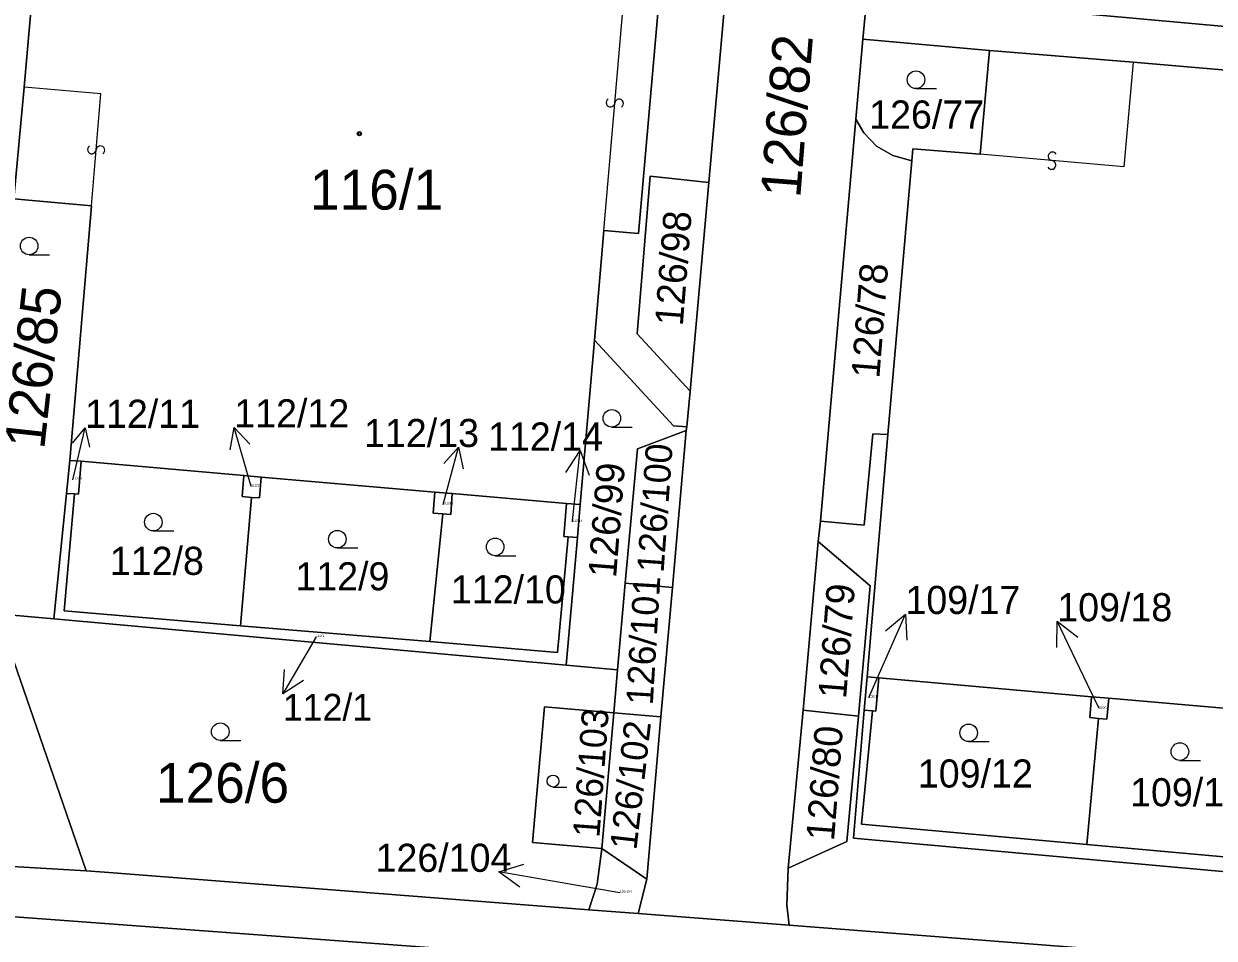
# Model space of a CAD drawing. Extents: x -598233 to -596890, y -1157848 to -1156431.
# Drawn here: x -597994.2 to -597943.3, y -1156955 to -1156916 of the extents above; entities that cross this region are included whole.
import ezdxf

# ---------------------------------------------------------------- set-up
doc = ezdxf.new("R2010")
doc.units = 0
for name, color, linetype in [('Level 1', 7, 'Continuous'), ('Level 13', 7, 'Continuous'), ('Level 3', 7, 'Continuous'), ('Level 4', 7, 'Continuous'), ('Level 5', 7, 'Continuous'), ('Level 57', 7, 'Continuous'), ('Level 60', 7, 'Continuous')]:
    doc.layers.add(name, color=color, linetype=linetype)

msp = doc.modelspace()

# ---------------------------------------------------------------- linework, layer by layer
at = {"layer": 'Level 1'}
for points in [[(-597994.16, -1156918.68), (-597993.46, -1156910.72)], [(-597964.92, -1156922.75), (-597964.04, -1156912.81)], [(-597968.47, -1156913.91), (-597966.97, -1156914.05), (-597967.93, -1156924.93), (-597969.41, -1156924.81)], [(-597958.17, -1156914.67), (-597958.35, -1156916.63)], [(-597950.3, -1156915.42), (-597925.52, -1156917.66)], [(-597958.35, -1156916.63), (-597958.65, -1156920.05)], [(-597958.35, -1156916.63), (-597952.94, -1156917.11)], [(-597953.34, -1156921.55), (-597952.94, -1156917.11)], [(-597952.94, -1156917.11), (-597946.81, -1156917.61)], [(-597946.81, -1156917.61), (-597935.89, -1156918.55)], [(-597991.29, -1156923.75), (-597994.61, -1156923.45), (-597994.16, -1156918.68)], [(-597958.65, -1156920.05), (-597960.16, -1156937.22)], [(-597958.65, -1156920.05), (-597958.3, -1156920.63), (-597957.76, -1156921.2), (-597957.07, -1156921.6), (-597956.26, -1156921.83)], [(-597956.26, -1156921.83), (-597956.22, -1156921.31), (-597953.34, -1156921.55)], [(-597957.28, -1156933.52), (-597956.26, -1156921.83)], [(-597965.73, -1156931.66), (-597967.98, -1156929.21), (-597967.43, -1156922.48), (-597964.92, -1156922.75)], [(-597964.92, -1156922.75), (-597965.73, -1156931.66)], [(-597992.22, -1156934.62), (-597991.29, -1156923.75)], [(-597969.81, -1156929.48), (-597969.41, -1156924.81)], [(-597970.42, -1156936.51), (-597969.81, -1156929.48)], [(-597965.87, -1156933.19), (-597966.43, -1156933.14), (-597969.81, -1156929.48)], [(-597965.87, -1156933.19), (-597965.73, -1156931.66)], [(-597968.5, -1156939.87), (-597967.97, -1156934.13), (-597965.89, -1156933.34)], [(-597965.89, -1156933.34), (-597966.48, -1156940.05)], [(-597965.89, -1156933.34), (-597965.87, -1156933.19)], [(-597960.16, -1156937.22), (-597958.29, -1156937.39), (-597957.92, -1156933.49), (-597957.28, -1156933.52)], [(-597958.17, -1156943.87), (-597957.28, -1156933.52)], [(-597992.36, -1156936.03), (-597992.22, -1156934.62)], [(-597992.22, -1156934.62), (-597991.73, -1156934.66)], [(-597991.73, -1156934.66), (-597991.84, -1156936.06), (-597992.02, -1156936.05)], [(-597991.73, -1156934.66), (-597984.79, -1156935.26)], [(-597984.79, -1156935.26), (-597984.86, -1156936.16), (-597984.45, -1156936.2)], [(-597984.79, -1156935.26), (-597984.04, -1156935.33)], [(-597984.04, -1156935.33), (-597984.11, -1156936.22), (-597984.45, -1156936.2)], [(-597984.04, -1156935.33), (-597976.62, -1156935.97)], [(-597992.9, -1156941.39), (-597992.36, -1156936.03)], [(-597992.36, -1156936.03), (-597992.02, -1156936.05)], [(-597976.62, -1156935.97), (-597976.7, -1156936.87), (-597976.29, -1156936.9)], [(-597976.62, -1156935.97), (-597975.88, -1156936.04)], [(-597992.02, -1156936.05), (-597992.45, -1156941.04), (-597984.93, -1156941.68)], [(-597984.93, -1156941.68), (-597984.45, -1156936.2)], [(-597975.88, -1156936.04), (-597975.95, -1156936.93), (-597976.29, -1156936.9)], [(-597975.88, -1156936.04), (-597971, -1156936.46)], [(-597971, -1156936.46), (-597971.12, -1156937.87), (-597970.93, -1156937.89)], [(-597971, -1156936.46), (-597970.42, -1156936.51)], [(-597970.54, -1156937.92), (-597970.42, -1156936.51)], [(-597976.84, -1156942.36), (-597976.29, -1156936.9)], [(-597960.16, -1156937.22), (-597960.26, -1156938.09)], [(-597970.93, -1156937.89), (-597971.39, -1156942.82), (-597976.84, -1156942.36)], [(-597971.02, -1156943.36), (-597970.54, -1156937.92)], [(-597970.93, -1156937.89), (-597970.54, -1156937.92)], [(-597960.9, -1156945.28), (-597960.26, -1156938.09)], [(-597960.26, -1156938.09), (-597958.04, -1156939.98), (-597958.54, -1156945.54)], [(-597968.82, -1156943.56), (-597968.5, -1156939.87)], [(-597968.5, -1156939.87), (-597966.48, -1156940.05)], [(-597966.48, -1156940.05), (-597966.97, -1156945.57)], [(-597995.32, -1156941.17), (-597992.9, -1156941.39)], [(-597995.32, -1156941.17), (-597991.51, -1156952.15)], [(-597992.9, -1156941.39), (-597971.02, -1156943.36)], [(-597984.93, -1156941.68), (-597976.84, -1156942.36)], [(-597968.82, -1156943.56), (-597971.02, -1156943.36)], [(-597968.98, -1156945.4), (-597968.82, -1156943.56)], [(-597958.17, -1156943.87), (-597958.29, -1156945.28)], [(-597958.17, -1156943.87), (-597957.67, -1156943.91)], [(-597957.67, -1156943.91), (-597957.79, -1156945.33), (-597957.93, -1156945.31)], [(-597957.67, -1156943.91), (-597948.58, -1156944.71)], [(-597969.5, -1156951.2), (-597972.46, -1156950.94), (-597971.95, -1156945.14), (-597968.98, -1156945.4)], [(-597948.58, -1156944.71), (-597948.65, -1156945.6), (-597948.29, -1156945.64)], [(-597948.58, -1156944.71), (-597947.85, -1156944.77)], [(-597947.85, -1156944.77), (-597947.93, -1156945.67), (-597948.29, -1156945.64)], [(-597947.85, -1156944.77), (-597940.82, -1156945.39)], [(-597968.98, -1156945.4), (-597969.5, -1156951.2)], [(-597966.97, -1156945.57), (-597968.98, -1156945.4)], [(-597967.58, -1156952.5), (-597966.97, -1156945.57)], [(-597960.9, -1156945.28), (-597961.54, -1156952.04)], [(-597961.54, -1156952.04), (-597959.04, -1156950.9), (-597958.54, -1156945.54)], [(-597958.54, -1156945.54), (-597960.9, -1156945.28)], [(-597910.97, -1156949.46), (-597911.46, -1156955.02), (-597958.75, -1156950.75), (-597958.29, -1156945.28)], [(-597957.93, -1156945.31), (-597958.41, -1156950.15), (-597948.78, -1156951.02)], [(-597958.29, -1156945.28), (-597957.93, -1156945.31)], [(-597948.78, -1156951.02), (-597948.29, -1156945.64)], [(-597969.5, -1156951.2), (-597969.69, -1156952.71), (-597970.05, -1156953.81)], [(-597967.58, -1156952.5), (-597969.5, -1156951.2)], [(-597941.04, -1156951.72), (-597948.78, -1156951.02)], [(-597991.51, -1156952.15), (-598003.18, -1156951.46)], [(-597991.51, -1156952.15), (-597990.74, -1156952.2), (-597970.05, -1156953.81)], [(-597961.54, -1156952.04), (-597961.6, -1156953.62), (-597961.49, -1156954.47)], [(-597967.95, -1156953.97), (-597967.58, -1156952.5)], [(-598002.85, -1156953.5), (-597856.53, -1156964.33), (-597854.91, -1156963.86), (-597853.65, -1156962.84)], [(-597967.95, -1156953.97), (-597970.05, -1156953.81)], [(-597961.49, -1156954.47), (-597967.95, -1156953.97)], [(-597961.49, -1156954.47), (-597917.25, -1156957.91), (-597908.48, -1156958.59)]]:
    msp.add_lwpolyline(points, dxfattribs=at)
at = {"layer": 'Level 13'}
for centre, start, end in [((-597969.124, -1156919.342), 122.4438, 354.5418), ((-597968.757, -1156919.377), 302.2294, 174.8194), ((-597991.274, -1156921.343), 122.5992, 354.6972), ((-597990.907, -1156921.376), 302.3847, 174.9747), ((-597950.253, -1156921.637), 32.2248, 264.8148), ((-597950.288, -1156922.004), 212.4392, 84.5372)]:
    msp.add_arc(centre, 0.184, start, end, dxfattribs=at)
at = {"layer": 'Level 3'}
for points in [[(-597969.41, -1156924.81), (-597968.47, -1156913.91)], [(-597946.81, -1156917.61), (-597947.2, -1156922.08), (-597953.34, -1156921.55)], [(-597991.29, -1156923.75), (-597990.89, -1156918.96), (-597994.16, -1156918.68)]]:
    msp.add_lwpolyline(points, dxfattribs=at)
at = {"layer": 'Level 5'}
for p, q in [((-597956.08, -1156918.74), (-597955.205, -1156918.74)), ((-597993.95, -1156925.84), (-597993.075, -1156925.84)), ((-597969.07, -1156933.2), (-597968.195, -1156933.2)), ((-597988.65, -1156937.63), (-597987.775, -1156937.63)), ((-597980.79, -1156938.36), (-597979.915, -1156938.36)), ((-597974.05, -1156938.69), (-597973.175, -1156938.69)), ((-597985.79, -1156946.58), (-597984.915, -1156946.58)), ((-597953.83, -1156946.63), (-597952.955, -1156946.63)), ((-597944.81, -1156947.43), (-597943.935, -1156947.43)), ((-597971.58, -1156948.57), (-597970.985, -1156948.57))]:
    msp.add_line(p, q, dxfattribs=at)
for centre, radius in [((-597956.08, -1156918.365), 0.375), ((-597979.85, -1156920.67), 0.09), ((-597979.85, -1156920.67), 0.0521), ((-597993.95, -1156925.465), 0.375), ((-597969.07, -1156932.825), 0.375), ((-597988.65, -1156937.255), 0.375), ((-597980.79, -1156937.985), 0.375), ((-597974.05, -1156938.315), 0.375), ((-597985.79, -1156946.205), 0.375), ((-597953.83, -1156946.255), 0.375), ((-597944.81, -1156947.055), 0.375), ((-597971.58, -1156948.315), 0.255)]:
    msp.add_circle(centre, radius, dxfattribs=at)
at = {"layer": 'Level 57'}
for p, q in [((-597992.09, -1156935.45), (-597991.56, -1156933.23)), ((-597984.47, -1156935.74), (-597985.191, -1156933.21)), ((-597976.27, -1156936.5), (-597975.61, -1156934.05)), ((-597970.743, -1156937.183), (-597970.425, -1156934.2)), ((-597970.75, -1156937.25), (-597970.743, -1156937.183)), ((-597957.731, -1156943.929), (-597956.53, -1156941.18)), ((-597948.75, -1156944.196), (-597950.045, -1156941.49)), ((-597981.7, -1156942.16), (-597983.119, -1156944.59)), ((-597958.09, -1156944.75), (-597957.731, -1156943.929)), ((-597948.26, -1156945.22), (-597948.75, -1156944.196)), ((-597970.943, -1156952.698), (-597973.9, -1156952.19)), ((-597968.72, -1156953.08), (-597970.943, -1156952.698))]:
    msp.add_line(p, q, dxfattribs=at)
for points in [[(-597992.107, -1156933.882), (-597991.56, -1156933.23), (-597991.367, -1156934.058)], [(-597985.373, -1156934.174), (-597985.191, -1156933.21), (-597984.529, -1156933.933)], [(-597976.239, -1156934.757), (-597975.61, -1156934.05), (-597975.422, -1156934.977)], [(-597971.028, -1156935.141), (-597970.425, -1156934.2), (-597970.034, -1156935.247)], [(-597957.388, -1156941.896), (-597956.53, -1156941.18), (-597956.472, -1156942.297)], [(-597950.065, -1156942.608), (-597950.045, -1156941.49), (-597949.163, -1156942.176)], [(-597982.241, -1156944.016), (-597983.119, -1156944.59), (-597983.051, -1156943.544)], [(-597972.999, -1156952.852), (-597973.9, -1156952.19), (-597972.829, -1156951.867)]]:
    msp.add_lwpolyline(points, dxfattribs=at)
at = {"layer": 'Level 60'}
for points in [[(-597913.09, -1156893.99), (-597913.45, -1156897.52), (-597923.4, -1156896.53), (-597925.52, -1156917.66), (-597950.3, -1156915.42), (-597949.77, -1156909.6), (-597949.34, -1156904.8), (-597949.01, -1156901.17), (-597945.65, -1156891.92), (-597944.5, -1156880.94), (-597944.05, -1156880.98), (-597943.52, -1156875.67), (-597943.29, -1156873.42), (-597940.73, -1156873.76), (-597942.21, -1156888.49), (-597900.87, -1156892.64), (-597901.17, -1156895.17)], [(-597992.36, -1156936.03), (-597992.9, -1156941.39), (-597995.32, -1156941.17), (-597995.78, -1156939.86), (-597996.48, -1156928.55), (-597996.89, -1156921.92), (-597995.9, -1156911.59), (-597995.81, -1156911.3), (-597992.45, -1156899.85), (-597990.58, -1156893.49), (-597989.54, -1156893.6), (-597990.46, -1156904.66), (-597992.91, -1156904.45), (-597993.08, -1156906.23), (-597993.46, -1156910.72), (-597994.16, -1156918.68), (-597994.61, -1156923.45), (-597991.29, -1156923.75), (-597992.22, -1156934.62)], [(-597991.73, -1156934.66), (-597992.22, -1156934.62), (-597991.29, -1156923.75), (-597994.61, -1156923.45), (-597994.16, -1156918.68), (-597993.46, -1156910.72), (-597993.08, -1156906.23), (-597983.65, -1156907.07), (-597972.57, -1156908.04), (-597972.6, -1156908.32), (-597968.03, -1156908.73), (-597968.38, -1156912.92), (-597968.47, -1156913.91), (-597966.97, -1156914.05), (-597967.93, -1156924.93), (-597969.41, -1156924.81), (-597969.81, -1156929.48), (-597970.42, -1156936.51), (-597971, -1156936.46), (-597975.88, -1156936.04), (-597976.62, -1156935.97), (-597984.04, -1156935.33), (-597984.79, -1156935.26)], [(-597952.26, -1156915.17), (-597950.3, -1156915.42), (-597925.52, -1156917.66), (-597914.77, -1156918.63), (-597913.96, -1156918.71), (-597914.06, -1156920.46), (-597919.36, -1156919.99), (-597926.59, -1156919.36), (-597935.89, -1156918.55), (-597946.81, -1156917.61), (-597952.94, -1156917.11), (-597958.35, -1156916.63), (-597958.17, -1156914.67), (-597956.4, -1156914.82)], [(-597958.35, -1156916.63), (-597952.94, -1156917.11), (-597953.34, -1156921.55), (-597956.22, -1156921.31), (-597956.26, -1156921.83), (-597957.07, -1156921.6), (-597957.76, -1156921.2), (-597958.3, -1156920.63), (-597958.65, -1156920.05)], [(-597958.65, -1156920.05), (-597958.3, -1156920.63), (-597957.76, -1156921.2), (-597957.07, -1156921.6), (-597956.26, -1156921.83), (-597957.28, -1156933.52), (-597957.92, -1156933.49), (-597958.29, -1156937.39), (-597960.16, -1156937.22)], [(-597965.73, -1156931.66), (-597967.98, -1156929.21), (-597967.43, -1156922.48), (-597964.92, -1156922.75)], [(-597971.02, -1156943.36), (-597970.54, -1156937.92), (-597970.42, -1156936.51), (-597969.81, -1156929.48), (-597966.43, -1156933.14), (-597965.87, -1156933.19), (-597965.89, -1156933.34), (-597967.97, -1156934.13), (-597968.5, -1156939.87), (-597968.82, -1156943.56)], [(-597966.48, -1156940.05), (-597968.5, -1156939.87), (-597967.97, -1156934.13), (-597965.89, -1156933.34)], [(-597991.84, -1156936.06), (-597991.73, -1156934.66), (-597984.79, -1156935.26), (-597984.86, -1156936.16), (-597984.45, -1156936.2), (-597984.93, -1156941.68), (-597992.45, -1156941.04), (-597992.02, -1156936.05)], [(-597991.73, -1156934.66), (-597991.84, -1156936.06), (-597992.02, -1156936.05), (-597992.36, -1156936.03), (-597992.22, -1156934.62)], [(-597984.11, -1156936.22), (-597984.04, -1156935.33), (-597976.62, -1156935.97), (-597976.7, -1156936.87), (-597976.29, -1156936.9), (-597976.84, -1156942.36), (-597984.93, -1156941.68), (-597984.45, -1156936.2)], [(-597984.86, -1156936.16), (-597984.79, -1156935.26), (-597984.04, -1156935.33), (-597984.11, -1156936.22), (-597984.45, -1156936.2)], [(-597971.02, -1156943.36), (-597992.9, -1156941.39), (-597992.36, -1156936.03), (-597992.02, -1156936.05), (-597992.45, -1156941.04), (-597984.93, -1156941.68), (-597976.84, -1156942.36), (-597971.39, -1156942.82), (-597970.93, -1156937.89), (-597970.54, -1156937.92)], [(-597976.7, -1156936.87), (-597976.62, -1156935.97), (-597975.88, -1156936.04), (-597975.95, -1156936.93), (-597976.29, -1156936.9)], [(-597975.95, -1156936.93), (-597975.88, -1156936.04), (-597971, -1156936.46), (-597971.12, -1156937.87), (-597970.93, -1156937.89), (-597971.39, -1156942.82), (-597976.84, -1156942.36), (-597976.29, -1156936.9)], [(-597971.12, -1156937.87), (-597971, -1156936.46), (-597970.42, -1156936.51), (-597970.54, -1156937.92), (-597970.93, -1156937.89)], [(-597960.26, -1156938.09), (-597958.04, -1156939.98), (-597958.54, -1156945.54), (-597960.9, -1156945.28)], [(-598004.87, -1156939.39), (-597995.78, -1156939.86), (-597995.32, -1156941.17), (-597991.51, -1156952.15), (-598003.18, -1156951.46)], [(-597966.97, -1156945.57), (-597968.98, -1156945.4), (-597968.82, -1156943.56), (-597968.5, -1156939.87), (-597966.48, -1156940.05)], [(-597992.9, -1156941.39), (-597971.02, -1156943.36), (-597968.82, -1156943.56), (-597968.98, -1156945.4), (-597971.95, -1156945.14), (-597972.46, -1156950.94), (-597969.5, -1156951.2), (-597969.69, -1156952.71), (-597970.05, -1156953.81), (-597990.74, -1156952.2), (-597991.51, -1156952.15), (-597995.32, -1156941.17)], [(-597957.79, -1156945.33), (-597957.67, -1156943.91), (-597948.58, -1156944.71), (-597948.65, -1156945.6), (-597948.29, -1156945.64), (-597948.78, -1156951.02), (-597958.41, -1156950.15), (-597957.93, -1156945.31)], [(-597957.67, -1156943.91), (-597957.79, -1156945.33), (-597957.93, -1156945.31), (-597958.29, -1156945.28), (-597958.17, -1156943.87)], [(-597969.5, -1156951.2), (-597972.46, -1156950.94), (-597971.95, -1156945.14), (-597968.98, -1156945.4)], [(-597940.82, -1156945.39), (-597940.9, -1156946.29), (-597940.53, -1156946.32), (-597941.04, -1156951.72), (-597948.78, -1156951.02), (-597948.29, -1156945.64), (-597947.93, -1156945.67), (-597947.85, -1156944.77)], [(-597948.65, -1156945.6), (-597948.58, -1156944.71), (-597947.85, -1156944.77), (-597947.93, -1156945.67), (-597948.29, -1156945.64)], [(-597967.58, -1156952.5), (-597969.5, -1156951.2), (-597968.98, -1156945.4), (-597966.97, -1156945.57)], [(-597960.9, -1156945.28), (-597958.54, -1156945.54), (-597959.04, -1156950.9), (-597961.54, -1156952.04)], [(-597958.29, -1156945.28), (-597957.93, -1156945.31), (-597958.41, -1156950.15), (-597948.78, -1156951.02), (-597941.04, -1156951.72), (-597930.9, -1156952.64), (-597922.94, -1156953.36), (-597911.83, -1156954.37), (-597911.37, -1156949.39), (-597910.97, -1156949.46), (-597911.46, -1156955.02), (-597958.75, -1156950.75)], [(-598015.93, -1156953.47), (-598015.43, -1156950.66), (-598014.65, -1156951.71), (-598013.56, -1156952.5), (-598012.25, -1156952.8), (-598005.95, -1156953.24), (-598002.85, -1156953.5), (-597856.53, -1156964.33), (-597854.91, -1156963.86), (-597853.65, -1156962.84), (-597851.31, -1156963.02), (-597852.33, -1156964.44), (-597853.57, -1156965.51), (-597855.31, -1156966.26), (-597857.18, -1156966.39), (-598012.41, -1156954.95), (-598013.7, -1156954.72), (-598014.89, -1156954.19)], [(-597967.58, -1156952.5), (-597967.95, -1156953.97), (-597970.05, -1156953.81), (-597969.69, -1156952.71), (-597969.5, -1156951.2)], [(-598002.85, -1156953.5), (-598003.18, -1156951.46), (-597991.51, -1156952.15), (-597990.74, -1156952.2), (-597970.05, -1156953.81), (-597967.95, -1156953.97), (-597961.49, -1156954.47), (-597917.25, -1156957.91), (-597908.48, -1156958.59), (-597900.53, -1156959.21), (-597853.65, -1156962.84), (-597854.91, -1156963.86), (-597856.53, -1156964.33)]]:
    msp.add_lwpolyline(points, close=True, dxfattribs=at)
for points in [[(-597964.04, -1156912.81), (-597964.92, -1156922.75), (-597967.43, -1156922.48), (-597967.98, -1156929.21), (-597965.73, -1156931.66), (-597965.87, -1156933.19), (-597966.43, -1156933.14), (-597969.81, -1156929.48), (-597969.41, -1156924.81), (-597967.93, -1156924.93), (-597966.97, -1156914.05)], [(-597958.17, -1156914.67), (-597958.35, -1156916.63), (-597958.65, -1156920.05), (-597960.16, -1156937.22), (-597960.26, -1156938.09), (-597960.9, -1156945.28), (-597961.54, -1156952.04), (-597961.6, -1156953.62), (-597961.49, -1156954.47), (-597967.95, -1156953.97), (-597967.58, -1156952.5), (-597966.97, -1156945.57), (-597966.48, -1156940.05), (-597965.89, -1156933.34), (-597965.87, -1156933.19), (-597965.73, -1156931.66), (-597964.92, -1156922.75), (-597964.04, -1156912.81)], [(-597940.82, -1156945.39), (-597947.85, -1156944.77), (-597948.58, -1156944.71), (-597957.67, -1156943.91), (-597958.17, -1156943.87), (-597957.28, -1156933.52), (-597956.26, -1156921.83), (-597956.22, -1156921.31), (-597953.34, -1156921.55), (-597952.94, -1156917.11), (-597946.81, -1156917.61), (-597935.89, -1156918.55)], [(-597917.25, -1156957.91), (-597961.49, -1156954.47), (-597961.6, -1156953.62), (-597961.54, -1156952.04), (-597959.04, -1156950.9), (-597958.54, -1156945.54), (-597958.04, -1156939.98), (-597960.26, -1156938.09), (-597960.16, -1156937.22), (-597958.29, -1156937.39), (-597957.92, -1156933.49), (-597957.28, -1156933.52), (-597958.17, -1156943.87), (-597958.29, -1156945.28), (-597958.75, -1156950.75), (-597911.46, -1156955.02)]]:
    msp.add_lwpolyline(points, dxfattribs=at)

# ---------------------------------------------------------------- texts
at = {"layer": 'Level 4'}
for s, height, rotation, p in [('126/82', 1.7, 85.5, (-597961.023, -1156923.443)), ('126/98', 1.2, 85.5, (-597966.039, -1156928.904)), ('126/78', 1.2, 85.5, (-597957.647, -1156931.139)), ('126/85', 1.7, 83.7, (-597993.31, -1156934.179)), ('126/100', 1.14, 85.9144, (-597966.86, -1156939.44)), ('126/99', 1.2, 85.5, (-597968.888, -1156939.662)), ('126/101', 1.14, 86.6155, (-597967.32, -1156945.09)), ('126/79', 1.2, 85.5, (-597959.066, -1156944.827)), ('126/103', 1.14, 85.7875, (-597969.6, -1156950.75)), ('126/102', 1.14, 83.4596, (-597968.02, -1156951.29)), ('126/80', 1.2, 85.5, (-597959.581, -1156950.895))]:
    msp.add_text(s, height=height, rotation=rotation, dxfattribs=at).set_placement(p)
for s, height, p in [('126/77', 1.2, (-597958.079, -1156920.45)), ('116/1', 1.7, (-597981.958, -1156923.91)), ('112/11', 0.1, (-597992.09, -1156935.45)), ('112/12', 0.1, (-597984.47, -1156935.74)), ('112/13', 0.1, (-597976.27, -1156936.5)), ('112/14', 0.1, (-597970.75, -1156937.25)), ('112/8', 1.2, (-597990.505, -1156939.51)), ('112/9', 1.2, (-597982.583, -1156940.17)), ('112/10', 1.2, (-597975.942, -1156940.73)), ('112/1', 0.1, (-597981.7, -1156942.16)), ('109/17', 0.1, (-597958.09, -1156944.75)), ('109/18', 0.1, (-597948.26, -1156945.22)), ('126/6', 1.7, (-597988.537, -1156949.24)), ('109/12', 1.2, (-597955.999, -1156948.59)), ('109/13', 1.2, (-597946.937, -1156949.39)), ('126/104', 0.1, (-597968.72, -1156953.08))]:
    msp.add_text(s, height=height, dxfattribs=at).set_placement(p)
at = {"layer": 'Level 57'}
for s, height, p in [('112/11', 1.2, (-597991.56, -1156933.23)), ('112/12', 1.2, (-597985.191, -1156933.21)), ('112/13', 1.2, (-597979.65, -1156934.05)), ('112/14', 1.2, (-597974.355, -1156934.2)), ('109/17', 1.2, (-597956.53, -1156941.18)), ('109/18', 1.2, (-597950.046, -1156941.49)), ('112/1', 1.14, (-597983.119, -1156945.73)), ('126/104', 1.2, (-597979.158, -1156952.19))]:
    msp.add_text(s, height=height, dxfattribs=at).set_placement(p)

doc.saveas('drawing.dxf')
